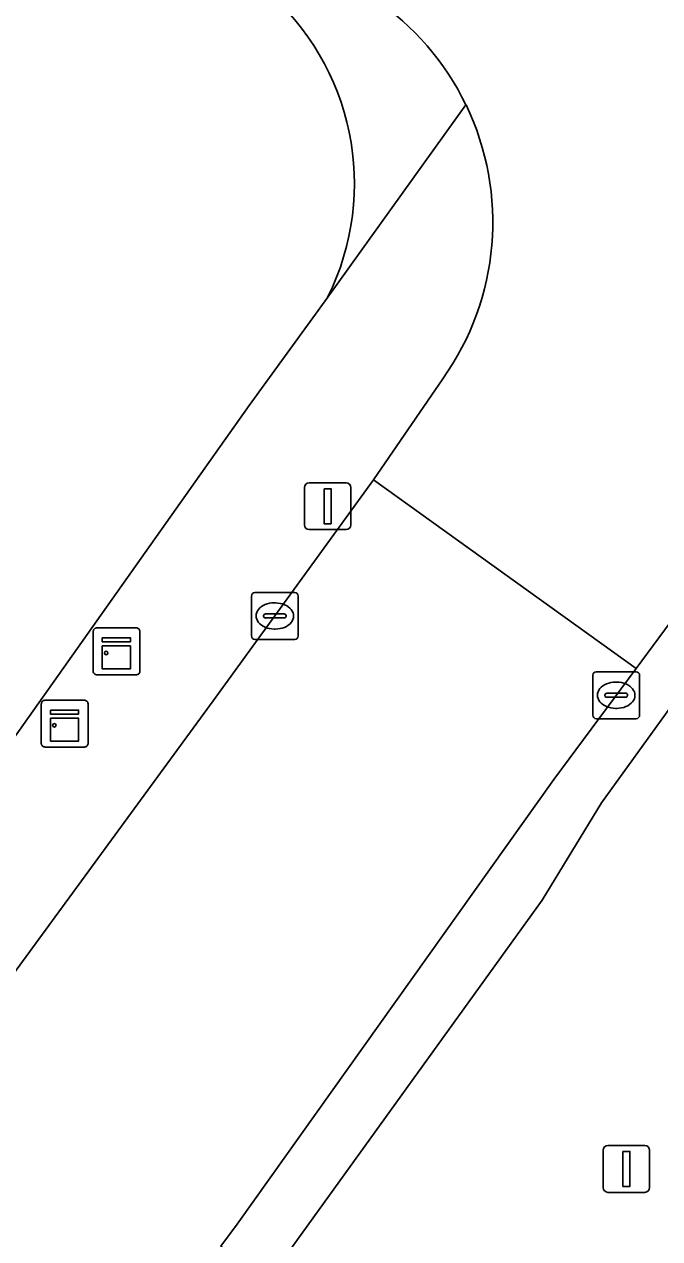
# Model space of a CAD drawing. Extents: x 162396 to 163643, y 386452 to 387406.
# Drawn here: x 162995.45 to 163009.03, y 386705.81 to 386731.76 of the extents above; entities that cross this region are included whole.
import ezdxf

# ---------------------------------------------------------------- set-up
doc = ezdxf.new("R2010")
doc.units = 0
for name, color, linetype in [('IMGEO_Groenvoorziening', 7, 'Continuous'), ('IMGEO_Kast', 7, 'Continuous'), ('IMGEO_Kolk', 7, 'Continuous'), ('IMGEO_Lichtmast', 7, 'Continuous'), ('IMGEO_Rijbaan_lokaal_gesloten', 7, 'Continuous'), ('IMGEO_Rijbaan_lokaal_open', 7, 'Continuous'), ('IMGEO_Verkeersbordpaal', 7, 'Continuous'), ('IMGEO_Voetpad_open', 7, 'Continuous')]:
    doc.layers.add(name, color=color, linetype=linetype)

msp = doc.modelspace()

# ---------------------------------------------------------------- linework, layer by layer
at = {"layer": 'IMGEO_Groenvoorziening'}
for points in [[(162952.63, 386733.915), (162986.082, 386712.5), (162986.397, 386712.298), (162989.062, 386710.592), (162989.193, 386710.516), (162989.329, 386710.453), (162989.471, 386710.402), (162989.617, 386710.363), (162989.766, 386710.338), (162989.916, 386710.327), (162990.067, 386710.329), (162990.217, 386710.344), (162990.366, 386710.373), (162990.51, 386710.414), (162990.651, 386710.469), (162990.786, 386710.536), (162990.915, 386710.614), (162991.036, 386710.704), (162991.149, 386710.805), (162991.252, 386710.915), (162991.342, 386711.029), (163000.258, 386723.616), (163001.933, 386725.929)], [(163021.779, 386712.613), (163021.229, 386711.757), (163020.504, 386710.629), (163018.653, 386707.748), (163018.22, 386707.075), (163017.546, 386707.507), (163011.707, 386711.248), (163011.033, 386711.68), (163011.468, 386712.351), (163012.89, 386714.542), (163009.247, 386717.145), (163007.784, 386715.123), (163006.517, 386713.046), (163000.61, 386704.855), (163000.29, 386704.411), (163035.465, 386681.75), (163063.605, 386682.718), (163065.406, 386682.78)]]:
    msp.add_lwpolyline(points, dxfattribs=at)
msp.add_arc((162997.074, 386728.355), 5.431, 333.4662, 49.8498, dxfattribs=at)
at = {"layer": 'IMGEO_Kast'}
for p, q in [((162996.921, 386717.937), (162996.921, 386718.778)), ((162996.921, 386718.778), (162996.921, 386717.937)), ((162996.996, 386718.862), (162997.837, 386718.862)), ((162997.837, 386718.862), (162996.996, 386718.862)), ((162997.921, 386718.787), (162997.921, 386717.946)), ((162997.921, 386717.946), (162997.921, 386718.787)), ((162997.846, 386717.862), (162997.005, 386717.862)), ((162997.005, 386717.862), (162997.846, 386717.862)), ((162995.813, 386716.393), (162995.813, 386717.234)), ((162995.813, 386717.234), (162995.813, 386716.393)), ((162995.888, 386717.318), (162996.729, 386717.318)), ((162996.729, 386717.318), (162995.888, 386717.318)), ((162996.813, 386717.243), (162996.813, 386716.402)), ((162996.813, 386716.402), (162996.813, 386717.243)), ((162996.738, 386716.318), (162995.897, 386716.318)), ((162995.897, 386716.318), (162996.738, 386716.318))]:
    msp.add_line(p, q, dxfattribs=at)
for points in [[(162997.116, 386718.652), (162997.716, 386718.652), (162997.716, 386718.567), (162997.116, 386718.567), (162997.116, 386718.652)], [(162997.116, 386718.477), (162997.716, 386718.477), (162997.716, 386717.988), (162997.116, 386717.988), (162997.116, 386718.477)], [(162996.008, 386717.108), (162996.608, 386717.108), (162996.608, 386717.023), (162996.008, 386717.023), (162996.008, 386717.108)], [(162996.008, 386716.933), (162996.608, 386716.933), (162996.608, 386716.444), (162996.008, 386716.444), (162996.008, 386716.933)]]:
    msp.add_lwpolyline(points, dxfattribs=at)
for centre in [(162997.2, 386718.326), (162996.092, 386716.782)]:
    msp.add_circle(centre, 0.0377, dxfattribs=at)
for centre, start, end in [((162996.999, 386718.784), 92.4484, 184.2845), ((162996.999, 386718.784), 92.4484, 184.2845), ((162997.843, 386718.784), 2.4484, 94.2845), ((162997.843, 386718.784), 2.4484, 94.2845), ((162996.999, 386717.94), 182.4484, 274.2845), ((162996.999, 386717.94), 182.4484, 274.2845), ((162997.843, 386717.94), 272.4484, 4.2845), ((162997.843, 386717.94), 272.4484, 4.2845), ((162995.891, 386717.24), 92.4484, 184.2845), ((162995.891, 386717.24), 92.4484, 184.2845), ((162996.735, 386717.24), 2.4484, 94.2845), ((162996.735, 386717.24), 2.4484, 94.2845), ((162995.891, 386716.396), 182.4484, 274.2845), ((162995.891, 386716.396), 182.4484, 274.2845), ((162996.735, 386716.396), 272.4484, 4.2845), ((162996.735, 386716.396), 272.4484, 4.2845)]:
    msp.add_arc(centre, 0.0779, start, end, dxfattribs=at)
at = {"layer": 'IMGEO_Kolk'}
for p, q in [((163000.303, 386718.692), (163000.303, 386719.544)), ((163000.378, 386719.618), (163001.23, 386719.618)), ((163001.304, 386719.544), (163001.304, 386718.692)), ((163000.791, 386719.398), (163000.816, 386719.398)), ((163000.562, 386719.112), (163000.562, 386719.124)), ((163001, 386719.075), (163000.602, 386719.075)), ((163000.605, 386719.161), (163001.003, 386719.161)), ((163001.046, 386719.124), (163001.046, 386719.112)), ((163000.814, 386718.838), (163000.789, 386718.838)), ((163001.23, 386718.618), (163000.378, 386718.618)), ((163007.674, 386717.924), (163008.526, 386717.924)), ((163007.599, 386716.998), (163007.599, 386717.85)), ((163008.087, 386717.704), (163008.112, 386717.704)), ((163008.6, 386717.85), (163008.6, 386716.998)), ((163007.858, 386717.418), (163007.858, 386717.43)), ((163007.901, 386717.467), (163008.299, 386717.467)), ((163008.342, 386717.43), (163008.342, 386717.418)), ((163008.296, 386717.381), (163007.898, 386717.381)), ((163008.11, 386717.144), (163008.085, 386717.144)), ((163008.526, 386716.924), (163007.674, 386716.924))]:
    msp.add_line(p, q, dxfattribs=at)
for points in [[(163000.303, 386718.692), (163000.303, 386719.544)], [(163000.378, 386719.618), (163001.23, 386719.618)], [(163001.304, 386719.544), (163001.304, 386718.692)], [(163001.23, 386718.618), (163000.378, 386718.618)], [(163007.674, 386717.924), (163008.526, 386717.924)], [(163007.599, 386716.998), (163007.599, 386717.85)], [(163008.6, 386717.85), (163008.6, 386716.998)], [(163008.526, 386716.924), (163007.674, 386716.924)]]:
    msp.add_lwpolyline(points, dxfattribs=at)
for centre, radius, start, end in [((163000.38, 386719.542), 0.0765, 91.552, 178.448), ((163000.38, 386719.542), 0.0765, 91.552, 178.448), ((163001.228, 386719.542), 0.0765, 1.552, 88.448), ((163001.228, 386719.542), 0.0765, 1.552, 88.448), ((163000.602, 386719.121), 0.0403, 85.8775, 175.7526), ((163000.599, 386719.111), 0.0366, 178.938, 274.7102), ((163001.003, 386719.118), 0.043, 264.8664, 352.4533), ((163001.007, 386719.123), 0.0386, 1.7309, 96.639), ((163000.38, 386718.694), 0.0765, 181.552, 268.448), ((163000.38, 386718.694), 0.0765, 181.552, 268.448), ((163001.228, 386718.694), 0.0765, 271.552, 358.448), ((163001.228, 386718.694), 0.0765, 271.552, 358.448), ((163007.676, 386717.848), 0.0765, 91.552, 178.448), ((163007.676, 386717.848), 0.0765, 91.552, 178.448), ((163008.524, 386717.848), 0.0765, 1.552, 88.448), ((163008.524, 386717.848), 0.0765, 1.552, 88.448), ((163007.898, 386717.427), 0.0403, 85.8775, 175.7526), ((163007.895, 386717.417), 0.0366, 178.938, 274.7102), ((163008.299, 386717.424), 0.043, 264.8664, 352.4533), ((163008.303, 386717.429), 0.0386, 1.7309, 96.639), ((163007.676, 386717), 0.0765, 181.552, 268.448), ((163007.676, 386717), 0.0765, 181.552, 268.448), ((163008.524, 386717), 0.0765, 271.552, 358.448), ((163008.524, 386717), 0.0765, 271.552, 358.448)]:
    msp.add_arc(centre, radius, start, end, dxfattribs=at)
for centre, major_axis, ratio, start_param, end_param in [((163000.79, 386719.118), (-0.387, 0.002), 0.722429, 4.712389, 7.853982), ((163000.815, 386719.118), (-0.39, 0.002), 0.717154, 1.570796, 4.712389), ((163008.086, 386717.424), (-0.387, 0.002), 0.722429, 4.712389, 7.853982), ((163008.111, 386717.424), (-0.39, 0.002), 0.717154, 1.570796, 4.712389)]:
    msp.add_ellipse(centre, major_axis=major_axis, ratio=ratio, start_param=start_param, end_param=end_param, dxfattribs=at)
at = {"layer": 'IMGEO_Lichtmast'}
for p, q in [((163001.436, 386721.062), (163001.436, 386721.862)), ((163001.436, 386721.862), (163001.436, 386721.062)), ((163001.536, 386721.962), (163002.326, 386721.962)), ((163002.326, 386721.962), (163001.536, 386721.962)), ((163002.426, 386721.862), (163002.426, 386721.062)), ((163002.426, 386721.062), (163002.426, 386721.862)), ((163002.326, 386720.962), (163001.536, 386720.962)), ((163001.536, 386720.962), (163002.326, 386720.962))]:
    msp.add_line(p, q, dxfattribs=at)
msp.add_lwpolyline([(163001.856, 386721.837), (163002.006, 386721.837), (163002.006, 386721.087), (163001.856, 386721.087), (163001.856, 386721.837)], dxfattribs=at)
for centre, start, end in [((163001.536, 386721.862), 90, 180), ((163001.536, 386721.862), 90, 180), ((163002.326, 386721.862), 0, 90), ((163002.326, 386721.862), 360, 90), ((163001.536, 386721.062), 180, 270), ((163001.536, 386721.062), 180, 270), ((163002.326, 386721.062), 270, 0), ((163002.326, 386721.062), 270, 0)]:
    msp.add_arc(centre, 0.1, start, end, dxfattribs=at)
at = {"layer": 'IMGEO_Rijbaan_lokaal_gesloten'}
msp.add_lwpolyline([(162999.653, 386705.654), (163000, 386706.123), (163006.763, 386715.625), (163008.524, 386717.994), (163002.911, 386722.024), (162999.489, 386717.305), (162992.183, 386707.336), (162991.103, 386705.789)], dxfattribs=at)
at = {"layer": 'IMGEO_Rijbaan_lokaal_open'}
msp.add_lwpolyline([(163004.392, 386724.184), (163002.911, 386722.024), (163008.524, 386717.994), (163009.956, 386719.935)], dxfattribs=at)
for centre, radius, start, end in [((162999.698, 386727.524), 5.766, 25.8067, 55.9064), ((162999.703, 386727.529), 5.76, 324.5034, 25.7845)]:
    msp.add_arc(centre, radius, start, end, dxfattribs=at)
at = {"layer": 'IMGEO_Verkeersbordpaal'}
for p, q in [((163007.922, 386707.805), (163008.712, 386707.805)), ((163008.712, 386707.805), (163007.922, 386707.805)), ((163007.822, 386706.905), (163007.822, 386707.705)), ((163007.822, 386707.705), (163007.822, 386706.905)), ((163008.812, 386707.705), (163008.812, 386706.905)), ((163008.812, 386706.905), (163008.812, 386707.705)), ((163008.712, 386706.805), (163007.922, 386706.805)), ((163007.922, 386706.805), (163008.712, 386706.805))]:
    msp.add_line(p, q, dxfattribs=at)
msp.add_lwpolyline([(163008.242, 386707.68), (163008.392, 386707.68), (163008.392, 386706.93), (163008.242, 386706.93), (163008.242, 386707.68)], dxfattribs=at)
for centre, start, end in [((163007.922, 386707.705), 90, 180), ((163007.922, 386707.705), 90, 180), ((163008.712, 386707.705), 0, 90), ((163008.712, 386707.705), 360, 90), ((163007.922, 386706.905), 180, 270), ((163007.922, 386706.905), 180, 270), ((163008.712, 386706.905), 270, 0), ((163008.712, 386706.905), 270, 0)]:
    msp.add_arc(centre, 0.1, start, end, dxfattribs=at)
at = {"layer": 'IMGEO_Voetpad_open'}
for points in [[(163004.889, 386730.034), (163001.933, 386725.929), (163000.258, 386723.616), (162991.342, 386711.029), (162991.252, 386710.915), (162991.149, 386710.805), (162991.036, 386710.704), (162990.915, 386710.614), (162990.786, 386710.536), (162990.651, 386710.469), (162990.51, 386710.414), (162990.366, 386710.373), (162990.217, 386710.344), (162990.067, 386710.329), (162989.916, 386710.327), (162989.766, 386710.338), (162989.617, 386710.363), (162989.471, 386710.402), (162989.329, 386710.453), (162989.193, 386710.516), (162989.062, 386710.592), (162986.397, 386712.298), (162984.352, 386710.007), (162969.169, 386692.999)], [(163001.933, 386725.929), (163004.889, 386730.034)], [(162988.45, 386702.342), (162989.091, 386703.032), (162988.731, 386703.293), (162990.749, 386706.046), (162991.103, 386705.789), (162992.183, 386707.336), (162999.489, 386717.305), (163002.911, 386722.024), (163004.392, 386724.184)], [(163009.956, 386719.935), (163008.524, 386717.994), (163006.763, 386715.625), (163000, 386706.123), (162999.653, 386705.654), (163000, 386705.365), (163000.61, 386704.855), (163006.517, 386713.046), (163007.784, 386715.123), (163009.247, 386717.145), (163009.391, 386717.345), (163009.491, 386717.493), (163009.592, 386717.641), (163009.76, 386717.886), (163009.813, 386717.964), (163009.929, 386718.131)]]:
    msp.add_lwpolyline(points, dxfattribs=at)
for centre, radius, start, end in [((162997.074, 386728.355), 5.431, 333.4662, 49.8498), ((162999.698, 386727.524), 5.766, 25.8067, 55.9064), ((162999.703, 386727.529), 5.76, 324.5034, 25.7845)]:
    msp.add_arc(centre, radius, start, end, dxfattribs=at)

doc.saveas('drawing.dxf')
